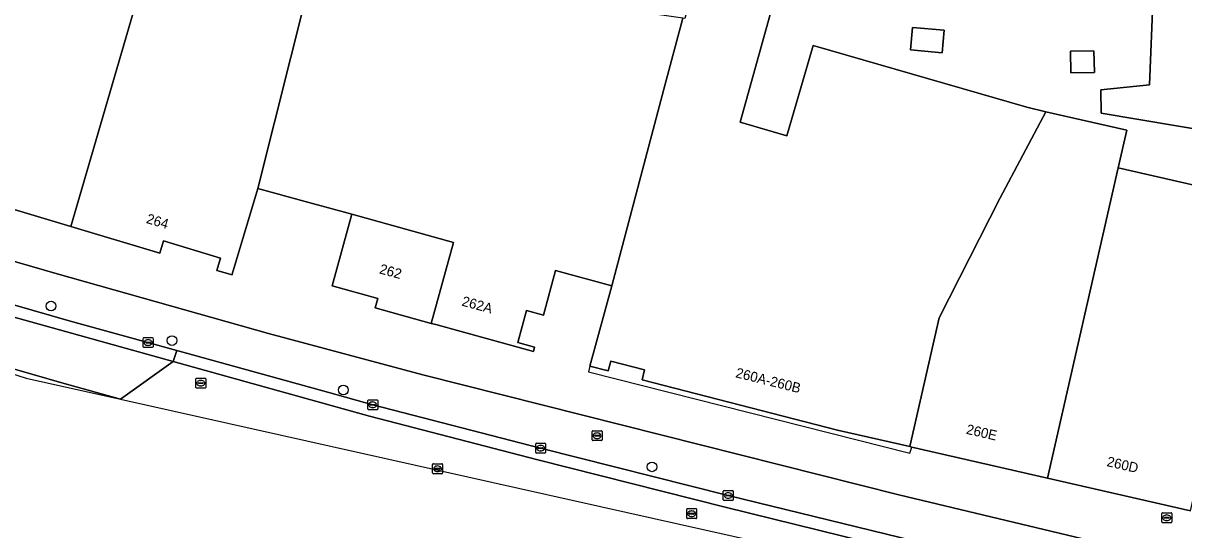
# Model space of a CAD drawing. Extents: x 158086 to 159499, y 382904 to 383981.
# Drawn here: x 158278.9 to 158395.9, y 383089.6 to 383140.7 of the extents above; entities that cross this region are included whole.
import ezdxf

# ---------------------------------------------------------------- set-up
doc = ezdxf.new("R2010")
doc.units = 0
for name, color, linetype in [('IMGEO_Boom', 7, 'Continuous'), ('IMGEO_Brandkraan', 7, 'Continuous'), ('IMGEO_Erf', 7, 'Continuous'), ('IMGEO_Kolk', 7, 'Continuous'), ('IMGEO_Muur', 7, 'Continuous'), ('IMGEO_Pand', 7, 'Continuous'), ('IMGEO_Pand_nummerreeks', 7, 'Continuous'), ('IMGEO_Pand_overbouw', 7, 'Continuous'), ('IMGEO_Rijbaan_lokaal_gesloten', 7, 'Continuous'), ('IMGEO_Rioolput', 7, 'Continuous'), ('IMGEO_Voetpad_open', 7, 'Continuous')]:
    doc.layers.add(name, color=color, linetype=linetype)

msp = doc.modelspace()

# ---------------------------------------------------------------- linework, layer by layer
at = {"layer": 'IMGEO_Boom'}
for centre in [(158281.73, 383112.18), (158293.92, 383108.71), (158311.18, 383103.73), (158342.29, 383095.98)]:
    msp.add_circle(centre, 0.489, dxfattribs=at)
at = {"layer": 'IMGEO_Brandkraan'}
for p, q in [((158336.26, 383098.7), (158336.26, 383099.55)), ((158336.34, 383099.62), (158337.19, 383099.62)), ((158336.52, 383099.12), (158336.52, 383099.13)), ((158336.57, 383099.17), (158336.96, 383099.17)), ((158336.75, 383099.4), (158336.78, 383099.4)), ((158337.01, 383099.13), (158337.01, 383099.12)), ((158337.26, 383099.55), (158337.26, 383098.7)), ((158337.19, 383098.62), (158336.34, 383098.62)), ((158336.96, 383099.08), (158336.56, 383099.08)), ((158336.77, 383098.84), (158336.75, 383098.84))]:
    msp.add_line(p, q, dxfattribs=at)
for points in [[(158336.26, 383098.7), (158336.26, 383099.55)], [(158336.34, 383099.62), (158337.19, 383099.62)], [(158337.26, 383099.55), (158337.26, 383098.7)], [(158337.19, 383098.62), (158336.34, 383098.62)]]:
    msp.add_lwpolyline(points, dxfattribs=at)
for centre, radius, start, end in [((158336.34, 383099.55), 0.0765, 91.552, 178.448), ((158336.34, 383099.55), 0.0765, 91.552, 178.448), ((158336.56, 383099.13), 0.0403, 85.8775, 175.7526), ((158336.56, 383099.12), 0.0366, 178.938, 274.7102), ((158336.97, 383099.13), 0.0386, 1.7309, 96.639), ((158336.96, 383099.12), 0.043, 264.8664, 352.4533), ((158337.19, 383099.55), 0.0765, 1.552, 88.448), ((158337.19, 383099.55), 0.0765, 1.552, 88.448), ((158336.34, 383098.7), 0.0765, 181.552, 268.448), ((158336.34, 383098.7), 0.0765, 181.552, 268.448), ((158337.19, 383098.7), 0.0765, 271.552, 358.448), ((158337.19, 383098.7), 0.0765, 271.552, 358.448)]:
    msp.add_arc(centre, radius, start, end, dxfattribs=at)
for centre, major_axis, ratio, start_param, end_param in [((158336.75, 383099.12), (-0.387, 0.002), 0.722429, 4.712389, 7.853982), ((158336.77, 383099.12), (-0.39, 0.002), 0.717154, 1.570796, 4.712389)]:
    msp.add_ellipse(centre, major_axis=major_axis, ratio=ratio, start_param=start_param, end_param=end_param, dxfattribs=at)
at = {"layer": 'IMGEO_Erf'}
for points in [[(158355.69, 383146.91), (158351.16, 383130.73), (158355.89, 383129.33), (158358.53, 383138.43), (158380.05, 383132.21), (158381.97, 383131.77), (158390.14, 383129.91), (158389.28, 383126.12), (158403.68, 383122.83)], [(158410.11, 383127.83), (158387.55, 383131.62), (158387.52, 383133.96), (158392.41, 383134.48), (158392.8, 383143.59), (158396.12, 383143.52)], [(158396.55, 383091.54), (158382.13, 383094.84), (158368.48, 383097.97), (158368.27, 383098.02), (158361, 383099.68), (158341.29, 383104.76), (158341.55, 383105.75), (158338.13, 383106.63), (158337.87, 383105.64), (158336.03, 383106.12), (158338.24, 383114.21), (158332.58, 383115.76), (158331.35, 383111.27), (158329.66, 383111.73), (158328.78, 383108.51), (158330.46, 383108.05), (158330.35, 383107.62), (158320.52, 383110.31), (158320.05, 383110.44), (158314.41, 383111.99), (158314.68, 383112.95), (158310.05, 383114.22), (158312.03, 383121.43), (158307.35, 383122.71), (158302.58, 383124.02), (158299.99, 383115.4), (158299.97, 383115.32), (158298.45, 383115.78), (158298.82, 383117.02), (158293.08, 383118.75), (158292.7, 383117.5), (158283.73, 383120.2), (158263.76, 383126.19)], [(158275.71, 383117.34), (158282.35, 383115.44), (158303.64, 383109.43), (158319.19, 383105.27), (158367.17, 383093.16), (158387.94, 383088.19), (158416.66, 383081.61), (158447.77, 383074.9), (158499.36, 383064.35), (158499.55, 383065.28), (158513.76, 383062.38), (158513.57, 383061.45), (158530.65, 383057.96), (158636.41, 383036.34)]]:
    msp.add_lwpolyline(points, dxfattribs=at)
for points in [[(158371.73, 383139.98), (158371.52, 383137.71), (158368.33, 383138), (158368.53, 383140.27)], [(158386.83, 383137.92), (158386.87, 383135.73), (158384.51, 383135.68), (158384.47, 383137.88)]]:
    msp.add_lwpolyline(points, close=True, dxfattribs=at)
at = {"layer": 'IMGEO_Kolk'}
for p, q in [((158291.02, 383108.08), (158291.02, 383108.93)), ((158291.09, 383109), (158291.94, 383109)), ((158291.28, 383108.5), (158291.28, 383108.51)), ((158291.32, 383108.55), (158291.72, 383108.55)), ((158291.71, 383108.46), (158291.32, 383108.46)), ((158291.51, 383108.78), (158291.53, 383108.78)), ((158291.76, 383108.51), (158291.76, 383108.5)), ((158292.02, 383108.93), (158292.02, 383108.08)), ((158291.94, 383108), (158291.09, 383108)), ((158291.53, 383108.22), (158291.5, 383108.22)), ((158313.65, 383101.81), (158313.65, 383102.67)), ((158313.73, 383102.74), (158314.58, 383102.74)), ((158314.65, 383102.67), (158314.65, 383101.81)), ((158314.58, 383101.74), (158313.73, 383101.74)), ((158313.91, 383102.23), (158313.91, 383102.25)), ((158314.35, 383102.2), (158313.95, 383102.2)), ((158313.96, 383102.28), (158314.35, 383102.28)), ((158314.14, 383102.52), (158314.17, 383102.52)), ((158314.16, 383101.96), (158314.14, 383101.96)), ((158314.4, 383102.25), (158314.4, 383102.23)), ((158330.57, 383097.44), (158330.57, 383098.29)), ((158330.64, 383098.36), (158331.5, 383098.36)), ((158331.06, 383098.14), (158331.08, 383098.14)), ((158331.57, 383098.29), (158331.57, 383097.44)), ((158331.5, 383097.36), (158330.64, 383097.36)), ((158330.83, 383097.86), (158330.83, 383097.87)), ((158330.87, 383097.91), (158331.27, 383097.91)), ((158331.27, 383097.82), (158330.87, 383097.82)), ((158331.08, 383097.58), (158331.05, 383097.58)), ((158331.31, 383097.87), (158331.31, 383097.86)), ((158349.47, 383092.66), (158349.47, 383093.52)), ((158349.55, 383093.59), (158350.4, 383093.59)), ((158349.96, 383093.37), (158349.98, 383093.37)), ((158350.47, 383093.52), (158350.47, 383092.66)), ((158350.4, 383092.59), (158349.55, 383092.59)), ((158349.73, 383093.08), (158349.73, 383093.1)), ((158349.77, 383093.13), (158350.17, 383093.13)), ((158350.17, 383093.05), (158349.77, 383093.05)), ((158349.98, 383092.81), (158349.96, 383092.81)), ((158350.21, 383093.1), (158350.21, 383093.08))]:
    msp.add_line(p, q, dxfattribs=at)
for points in [[(158291.02, 383108.08), (158291.02, 383108.93)], [(158291.09, 383109), (158291.94, 383109)], [(158292.02, 383108.93), (158292.02, 383108.08)], [(158291.94, 383108), (158291.09, 383108)], [(158313.65, 383101.81), (158313.65, 383102.67)], [(158313.73, 383102.74), (158314.58, 383102.74)], [(158314.65, 383102.67), (158314.65, 383101.81)], [(158314.58, 383101.74), (158313.73, 383101.74)], [(158330.57, 383097.44), (158330.57, 383098.29)], [(158330.64, 383098.36), (158331.5, 383098.36)], [(158331.57, 383098.29), (158331.57, 383097.44)], [(158331.5, 383097.36), (158330.64, 383097.36)], [(158349.47, 383092.66), (158349.47, 383093.52)], [(158349.55, 383093.59), (158350.4, 383093.59)], [(158350.47, 383093.52), (158350.47, 383092.66)], [(158350.4, 383092.59), (158349.55, 383092.59)]]:
    msp.add_lwpolyline(points, dxfattribs=at)
for centre, radius, start, end in [((158291.09, 383108.93), 0.0765, 91.552, 178.448), ((158291.09, 383108.93), 0.0765, 91.552, 178.448), ((158291.32, 383108.51), 0.0403, 85.8775, 175.7526), ((158291.31, 383108.5), 0.0366, 178.938, 274.7102), ((158291.72, 383108.5), 0.043, 264.8664, 352.4533), ((158291.72, 383108.51), 0.0386, 1.7309, 96.639), ((158291.94, 383108.93), 0.0765, 1.552, 88.448), ((158291.94, 383108.93), 0.0765, 1.552, 88.448), ((158291.09, 383108.08), 0.0765, 181.552, 268.448), ((158291.09, 383108.08), 0.0765, 181.552, 268.448), ((158291.94, 383108.08), 0.0765, 271.552, 358.448), ((158291.94, 383108.08), 0.0765, 271.552, 358.448), ((158313.73, 383102.66), 0.0765, 91.552, 178.448), ((158313.73, 383102.66), 0.0765, 91.552, 178.448), ((158314.58, 383102.66), 0.0765, 1.552, 88.448), ((158314.58, 383102.66), 0.0765, 1.552, 88.448), ((158313.73, 383101.82), 0.0765, 181.552, 268.448), ((158313.73, 383101.82), 0.0765, 181.552, 268.448), ((158313.95, 383102.24), 0.0403, 85.8775, 175.7526), ((158313.95, 383102.23), 0.0366, 178.938, 274.7102), ((158314.36, 383102.24), 0.0386, 1.7309, 96.639), ((158314.35, 383102.24), 0.043, 264.8664, 352.4533), ((158314.58, 383101.82), 0.0765, 271.552, 358.448), ((158314.58, 383101.82), 0.0765, 271.552, 358.448), ((158330.65, 383098.29), 0.0765, 91.552, 178.448), ((158330.65, 383098.29), 0.0765, 91.552, 178.448), ((158331.49, 383098.29), 0.0765, 1.552, 88.448), ((158331.49, 383098.29), 0.0765, 1.552, 88.448), ((158330.65, 383097.44), 0.0765, 181.552, 268.448), ((158330.65, 383097.44), 0.0765, 181.552, 268.448), ((158330.87, 383097.87), 0.0403, 85.8775, 175.7526), ((158330.86, 383097.86), 0.0366, 178.938, 274.7102), ((158331.27, 383097.87), 0.0386, 1.7309, 96.639), ((158331.27, 383097.86), 0.043, 264.8664, 352.4533), ((158331.49, 383097.44), 0.0765, 271.552, 358.448), ((158331.49, 383097.44), 0.0765, 271.552, 358.448), ((158349.55, 383093.51), 0.0765, 91.552, 178.448), ((158349.55, 383093.51), 0.0765, 91.552, 178.448), ((158350.4, 383093.51), 0.0765, 1.552, 88.448), ((158350.4, 383093.51), 0.0765, 1.552, 88.448), ((158349.55, 383092.67), 0.0765, 181.552, 268.448), ((158349.55, 383092.67), 0.0765, 181.552, 268.448), ((158349.77, 383093.09), 0.0403, 85.8775, 175.7526), ((158349.77, 383093.08), 0.0366, 178.938, 274.7102), ((158350.18, 383093.09), 0.0386, 1.7309, 96.639), ((158350.17, 383093.09), 0.043, 264.8664, 352.4533), ((158350.4, 383092.67), 0.0765, 271.552, 358.448), ((158350.4, 383092.67), 0.0765, 271.552, 358.448)]:
    msp.add_arc(centre, radius, start, end, dxfattribs=at)
for centre, major_axis, ratio, start_param, end_param in [((158291.5, 383108.5), (-0.387, 0.002), 0.722429, 4.712389, 7.853982), ((158291.53, 383108.5), (-0.39, 0.002), 0.717154, 1.570796, 4.712389), ((158314.14, 383102.24), (-0.387, 0.002), 0.722429, 4.712389, 7.853982), ((158314.16, 383102.24), (-0.39, 0.002), 0.717154, 1.570796, 4.712389), ((158331.06, 383097.86), (-0.387, 0.002), 0.722429, 4.712389, 7.853982), ((158331.08, 383097.86), (-0.39, 0.002), 0.717154, 1.570796, 4.712389), ((158349.96, 383093.09), (-0.387, 0.002), 0.722429, 4.712389, 7.853982), ((158349.98, 383093.09), (-0.39, 0.002), 0.717154, 1.570796, 4.712389)]:
    msp.add_ellipse(centre, major_axis=major_axis, ratio=ratio, start_param=start_param, end_param=end_param, dxfattribs=at)
at = {"layer": 'IMGEO_Muur'}
msp.add_lwpolyline([(158303.64, 383109.43), (158319.19, 383105.27)], dxfattribs=at)
at = {"layer": 'IMGEO_Pand'}
for points in [[(158292.83, 383151.45), (158292.2, 383151.58), (158272.8, 383155.74), (158271.14, 383150.23), (158268.53, 383142.12), (158263.76, 383126.19), (158283.73, 383120.2)], [(158307.56, 383144), (158308.49, 383147.93), (158302.55, 383149.26), (158296.7, 383150.58), (158293.28, 383151.35), (158292.83, 383151.45), (158283.73, 383120.2), (158292.7, 383117.5), (158293.08, 383118.75), (158298.82, 383117.02), (158298.45, 383115.78), (158299.97, 383115.32), (158299.99, 383115.4), (158302.58, 383124.02)], [(158368.27, 383098.02), (158371.24, 383111.01), (158377.34, 383123.02), (158381.97, 383131.77), (158380.05, 383132.21), (158358.53, 383138.43), (158355.89, 383129.33), (158351.16, 383130.73), (158355.69, 383146.91), (158347.51, 383148.25), (158345.6, 383141.16), (158345.41, 383141.19), (158343.49, 383134.04), (158338.24, 383114.21), (158336.03, 383106.12), (158337.87, 383105.64), (158338.13, 383106.63), (158341.55, 383105.75), (158341.29, 383104.76), (158361, 383099.68)], [(158302.58, 383124.02), (158307.35, 383122.71), (158312.03, 383121.43), (158322.3, 383118.6), (158320.05, 383110.44), (158320.52, 383110.31), (158330.35, 383107.62), (158330.46, 383108.05), (158328.78, 383108.51), (158329.66, 383111.73), (158331.35, 383111.27), (158332.58, 383115.76), (158338.24, 383114.21), (158343.49, 383134.04), (158345.41, 383141.19), (158318.2, 383145.1), (158313.46, 383146.52), (158310.04, 383147.52), (158309.18, 383147.77), (158308.49, 383147.93), (158307.56, 383144)], [(158409.81, 383137.51), (158399.22, 383138.01), (158399.43, 383142.42), (158396.08, 383142.59), (158396.12, 383143.52), (158392.8, 383143.59), (158392.41, 383134.48), (158387.52, 383133.96), (158387.55, 383131.62), (158410.11, 383127.83), (158410.71, 383130.47), (158411.56, 383134.85)], [(158371.73, 383139.98), (158368.53, 383140.27), (158368.33, 383138), (158371.52, 383137.71)], [(158386.87, 383135.73), (158386.83, 383137.92), (158384.47, 383137.88), (158384.51, 383135.68)], [(158368.27, 383098.02), (158368.48, 383097.97), (158382.13, 383094.84), (158389.28, 383126.12), (158390.14, 383129.91), (158381.97, 383131.77), (158377.34, 383123.02), (158371.24, 383111.01)], [(158396.55, 383091.54), (158403.68, 383122.83), (158389.28, 383126.12), (158382.13, 383094.84)], [(158312.03, 383121.43), (158310.05, 383114.22), (158314.68, 383112.95), (158314.41, 383111.99), (158320.05, 383110.44), (158322.3, 383118.6)]]:
    msp.add_lwpolyline(points, close=True, dxfattribs=at)
at = {"layer": 'IMGEO_Pand_overbouw'}
msp.add_lwpolyline([(158336.03, 383106.12), (158335.89, 383105.54), (158368.28, 383097.35), (158368.48, 383097.97), (158368.27, 383098.02), (158361, 383099.68), (158341.29, 383104.76), (158341.55, 383105.75), (158338.13, 383106.63), (158337.87, 383105.64)], close=True, dxfattribs=at)
at = {"layer": 'IMGEO_Rijbaan_lokaal_gesloten'}
for points in [[(158245.45, 383121.67), (158233.2, 383125.29), (158203.27, 383134.72), (158130.31, 383157.75), (158125.4, 383159.3), (158123.91, 383159.77), (158123.55, 383158.62), (158235.95, 383123.22), (158274.36, 383112.08), (158294.05, 383106.59), (158294.41, 383107.71), (158283.56, 383110.71)], [(158288.73, 383102.8), (158294.05, 383106.59), (158274.36, 383112.08), (158235.95, 383123.22), (158123.55, 383158.62), (158121.66, 383155.03), (158260.22, 383110.97), (158260.22, 383110.97), (158283.06, 383104.37), (158288.73, 383102.8)], [(158288.73, 383102.8), (158283.06, 383104.37), (158260.22, 383110.97), (158260.22, 383110.97), (158279.23, 383104.93)], [(158529.87, 383053.84), (158475.26, 383065), (158450.8, 383070), (158430.76, 383074.2), (158409.76, 383078.87), (158398.8, 383081.36), (158378.84, 383086.04), (158349.97, 383093.09), (158331.07, 383097.86), (158314.15, 383102.24), (158309.73, 383103.47), (158294.41, 383107.71), (158294.05, 383106.59), (158313.84, 383101.08), (158330.77, 383096.7), (158349.68, 383091.93), (158368.61, 383087.26), (158387.58, 383082.73), (158409.5, 383077.7), (158430.51, 383073.03), (158450.55, 383068.82), (158679.45, 383022.06), (158679.69, 383023.23)], [(158678.79, 383018.8), (158679.45, 383022.06), (158450.55, 383068.82), (158430.51, 383073.03), (158409.5, 383077.7), (158387.58, 383082.73), (158368.61, 383087.26), (158349.68, 383091.93), (158330.77, 383096.7), (158313.84, 383101.08), (158294.05, 383106.59), (158288.73, 383102.8), (158500.68, 383055.41)]]:
    msp.add_lwpolyline(points, close=True, dxfattribs=at)
at = {"layer": 'IMGEO_Rioolput'}
for p, q in [((158296.33, 383103.99), (158296.33, 383104.84)), ((158296.4, 383104.91), (158297.25, 383104.91)), ((158297.25, 383103.91), (158296.4, 383103.91)), ((158296.58, 383104.41), (158296.58, 383104.42)), ((158297.02, 383104.37), (158296.62, 383104.37)), ((158296.63, 383104.46), (158297.03, 383104.46)), ((158296.81, 383104.69), (158296.84, 383104.69)), ((158296.84, 383104.13), (158296.81, 383104.13)), ((158297.07, 383104.42), (158297.07, 383104.41)), ((158297.33, 383104.84), (158297.33, 383103.99)), ((158320.18, 383095.37), (158320.18, 383096.22)), ((158320.26, 383096.29), (158321.11, 383096.29)), ((158320.44, 383095.79), (158320.44, 383095.8)), ((158320.48, 383095.84), (158320.88, 383095.84)), ((158320.88, 383095.75), (158320.48, 383095.75)), ((158320.67, 383096.07), (158320.69, 383096.07)), ((158320.92, 383095.8), (158320.92, 383095.79)), ((158321.18, 383096.22), (158321.18, 383095.37)), ((158321.11, 383095.29), (158320.26, 383095.29)), ((158320.69, 383095.51), (158320.67, 383095.51)), ((158345.79, 383090.84), (158345.79, 383091.69)), ((158345.87, 383091.77), (158346.72, 383091.77)), ((158346.05, 383091.26), (158346.05, 383091.27)), ((158346.09, 383091.31), (158346.49, 383091.31)), ((158346.49, 383091.22), (158346.09, 383091.22)), ((158346.28, 383091.54), (158346.3, 383091.54)), ((158346.3, 383090.99), (158346.28, 383090.99)), ((158346.53, 383091.27), (158346.53, 383091.26)), ((158346.79, 383091.69), (158346.79, 383090.84)), ((158393.67, 383090.43), (158393.67, 383091.28)), ((158393.74, 383091.35), (158394.59, 383091.35)), ((158393.97, 383090.9), (158394.37, 383090.9)), ((158394.15, 383091.13), (158394.18, 383091.13)), ((158394.67, 383091.28), (158394.67, 383090.43)), ((158346.72, 383090.76), (158345.87, 383090.76)), ((158394.59, 383090.35), (158393.74, 383090.35)), ((158393.92, 383090.85), (158393.92, 383090.86)), ((158394.36, 383090.81), (158393.96, 383090.81)), ((158394.18, 383090.57), (158394.15, 383090.57)), ((158394.41, 383090.86), (158394.41, 383090.85))]:
    msp.add_line(p, q, dxfattribs=at)
for points in [[(158296.33, 383103.99), (158296.33, 383104.84)], [(158296.4, 383104.91), (158297.25, 383104.91)], [(158297.25, 383103.91), (158296.4, 383103.91)], [(158297.33, 383104.84), (158297.33, 383103.99)], [(158320.18, 383095.37), (158320.18, 383096.22)], [(158320.26, 383096.29), (158321.11, 383096.29)], [(158321.18, 383096.22), (158321.18, 383095.37)], [(158321.11, 383095.29), (158320.26, 383095.29)], [(158345.79, 383090.84), (158345.79, 383091.69)], [(158345.87, 383091.77), (158346.72, 383091.77)], [(158346.79, 383091.69), (158346.79, 383090.84)], [(158393.67, 383090.43), (158393.67, 383091.28)], [(158393.74, 383091.35), (158394.59, 383091.35)], [(158394.67, 383091.28), (158394.67, 383090.43)], [(158346.72, 383090.76), (158345.87, 383090.76)], [(158394.59, 383090.35), (158393.74, 383090.35)]]:
    msp.add_lwpolyline(points, dxfattribs=at)
for centre, radius, start, end in [((158296.4, 383104.84), 0.0765, 91.552, 178.448), ((158296.4, 383104.84), 0.0765, 91.552, 178.448), ((158296.4, 383103.99), 0.0765, 181.552, 268.448), ((158296.4, 383103.99), 0.0765, 181.552, 268.448), ((158296.63, 383104.42), 0.0403, 85.8775, 175.7526), ((158296.62, 383104.41), 0.0366, 178.938, 274.7102), ((158297.03, 383104.41), 0.043, 264.8664, 352.4533), ((158297.03, 383104.42), 0.0386, 1.7309, 96.639), ((158297.25, 383104.84), 0.0765, 1.552, 88.448), ((158297.25, 383104.84), 0.0765, 1.552, 88.448), ((158297.25, 383103.99), 0.0765, 271.552, 358.448), ((158297.25, 383103.99), 0.0765, 271.552, 358.448), ((158320.26, 383096.22), 0.0765, 91.552, 178.448), ((158320.26, 383096.22), 0.0765, 91.552, 178.448), ((158320.48, 383095.8), 0.0403, 85.8775, 175.7526), ((158320.48, 383095.79), 0.0366, 178.938, 274.7102), ((158320.89, 383095.8), 0.0386, 1.7309, 96.639), ((158320.88, 383095.79), 0.043, 264.8664, 352.4533), ((158321.11, 383096.22), 0.0765, 1.552, 88.448), ((158321.11, 383096.22), 0.0765, 1.552, 88.448), ((158320.26, 383095.37), 0.0765, 181.552, 268.448), ((158320.26, 383095.37), 0.0765, 181.552, 268.448), ((158321.11, 383095.37), 0.0765, 271.552, 358.448), ((158321.11, 383095.37), 0.0765, 271.552, 358.448), ((158345.87, 383091.69), 0.0765, 91.552, 178.448), ((158345.87, 383091.69), 0.0765, 91.552, 178.448), ((158346.09, 383091.27), 0.0403, 85.8775, 175.7526), ((158346.09, 383091.26), 0.0366, 178.938, 274.7102), ((158346.5, 383091.27), 0.0386, 1.7309, 96.639), ((158346.49, 383091.26), 0.043, 264.8664, 352.4533), ((158346.72, 383091.69), 0.0765, 1.552, 88.448), ((158346.72, 383091.69), 0.0765, 1.552, 88.448), ((158393.74, 383091.28), 0.0765, 91.552, 178.448), ((158393.74, 383091.28), 0.0765, 91.552, 178.448), ((158393.97, 383090.86), 0.0403, 85.8775, 175.7526), ((158394.37, 383090.86), 0.0386, 1.7309, 96.639), ((158394.59, 383091.28), 0.0765, 1.552, 88.448), ((158394.59, 383091.28), 0.0765, 1.552, 88.448), ((158345.87, 383090.84), 0.0765, 181.552, 268.448), ((158345.87, 383090.84), 0.0765, 181.552, 268.448), ((158346.72, 383090.84), 0.0765, 271.552, 358.448), ((158346.72, 383090.84), 0.0765, 271.552, 358.448), ((158393.74, 383090.43), 0.0765, 181.552, 268.448), ((158393.74, 383090.43), 0.0765, 181.552, 268.448), ((158393.96, 383090.85), 0.0366, 178.938, 274.7102), ((158394.37, 383090.85), 0.043, 264.8664, 352.4533), ((158394.59, 383090.43), 0.0765, 271.552, 358.448), ((158394.59, 383090.43), 0.0765, 271.552, 358.448)]:
    msp.add_arc(centre, radius, start, end, dxfattribs=at)
for centre, major_axis, ratio, start_param, end_param in [((158296.81, 383104.41), (-0.387, 0.002), 0.722429, 4.712389, 7.853982), ((158296.84, 383104.41), (-0.39, 0.002), 0.717154, 1.570796, 4.712389), ((158320.67, 383095.79), (-0.387, 0.002), 0.722429, 4.712389, 7.853982), ((158320.69, 383095.79), (-0.39, 0.002), 0.717154, 1.570796, 4.712389), ((158346.28, 383091.26), (-0.387, 0.002), 0.722429, 4.712389, 7.853982), ((158346.3, 383091.26), (-0.39, 0.002), 0.717154, 1.570796, 4.712389), ((158394.15, 383090.85), (-0.387, 0.002), 0.722429, 4.712389, 7.853982), ((158394.18, 383090.85), (-0.39, 0.002), 0.717154, 1.570796, 4.712389)]:
    msp.add_ellipse(centre, major_axis=major_axis, ratio=ratio, start_param=start_param, end_param=end_param, dxfattribs=at)
at = {"layer": 'IMGEO_Voetpad_open'}
for points in [[(158245.45, 383121.67), (158283.56, 383110.71), (158294.41, 383107.71), (158309.73, 383103.47), (158314.15, 383102.24), (158331.07, 383097.86), (158349.97, 383093.09), (158378.84, 383086.04), (158398.8, 383081.36)], [(158416.66, 383081.61), (158387.94, 383088.19), (158367.17, 383093.16), (158319.19, 383105.27), (158303.64, 383109.43), (158282.35, 383115.44), (158275.71, 383117.34)]]:
    msp.add_lwpolyline(points, dxfattribs=at)

# ---------------------------------------------------------------- texts
at = {"layer": 'IMGEO_Pand_nummerreeks'}
for s, rotation, p in [('264', 343.2868, (158291.26, 383120.57)), ('262', 344.6851, (158314.75, 383115.49)), ('262A', 344.8833, (158323.05, 383112.24)), ('260A-260B', 345.9643, (158350.65, 383105.02)), ('260E', 347.0992, (158373.89, 383099.32)), ('260D', 347.1035, (158388.05, 383096.07))]:
    msp.add_text(s, height=1, rotation=rotation, dxfattribs=at).set_placement(p)

doc.saveas('drawing.dxf')
